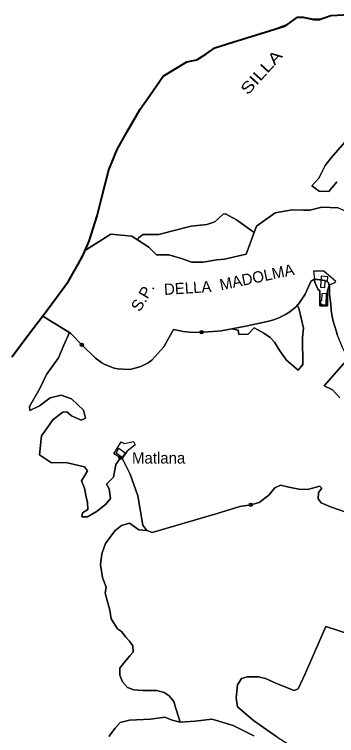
# Model space of a CAD drawing. Extents: x 645880 to 658994, y 884400 to 894744.
# Drawn here: x 652464 to 652953, y 891691 to 892784 of the extents above; entities that cross this region are included whole.
import ezdxf
from ezdxf.enums import TextEntityAlignment as Align

# ---------------------------------------------------------------- set-up
doc = ezdxf.new("R2010")
doc.units = 0
doc.header["$LTSCALE"] = 10
doc.header["$PDMODE"] = 32
doc.header["$PDSIZE"] = 5
for name, color, linetype, lineweight in [('16', 7, 'Continuous', 25), ('18', 7, 'Continuous', 25), ('2', 7, 'Continuous', 25), ('25', 7, 'Continuous', 25), ('4', 7, 'Continuous', 25), ('55', 7, 'Continuous', 25), ('59', 7, 'Continuous', 40)]:
    doc.layers.add(name, color=color, linetype=linetype, lineweight=lineweight)
doc.layers.add('60', color=7, linetype='Continuous')

msp = doc.modelspace()

# ---------------------------------------------------------------- linework, layer by layer
at = {"layer": '16'}
for points in [[(652969.17, 892594.47), (652944.85, 892566.84), (652935.43, 892555.16), (652925.8, 892535.91), (652915.59, 892524.71), (652926.73, 892516.28), (652941.13, 892515.74), (652953.4, 892530.65)], [(652750.74, 892409.01), (652771.24, 892412.12), (652782.83, 892413.49), (652815.6, 892421.01), (652827.89, 892453.5), (652800.95, 892472.78), (652784.21, 892482.21), (652780.97, 892481.69), (652768.01, 892470.16), (652756.31, 892466.07), (652732.55, 892463.45), (652702.32, 892455.59), (652683.42, 892450.88), (652671, 892450.88), (652659.66, 892450.88), (652652.64, 892445.64), (652650.88, 892442.57), (652668.08, 892431.67)], [(652668.08, 892431.67), (652679.88, 892419.86), (652698.44, 892419.86), (652719.29, 892413.78), (652732.69, 892408.98), (652737.13, 892408.54), (652750.74, 892409.01)], [(652919.48, 892383.05), (652919.15, 892383.09), (652913.98, 892379.4), (652905.49, 892360.28), (652895.16, 892345.23), (652893.31, 892343.38), (652895.79, 892338.95), (652902.81, 892308.83), (652901.46, 892294.42), (652901.46, 892281.59), (652901.65, 892266.07), (652901.85, 892253.79), (652894.68, 892245.24), (652877.12, 892260.38), (652866.6, 892274.2), (652858.72, 892287.36), (652852.3, 892294.45), (652842.52, 892300.97), (652833.28, 892306.14), (652828.12, 892309.4), (652818.61, 892299.61), (652804.76, 892299.07), (652803.67, 892305.86), (652794.17, 892307.91), (652778.1, 892304.95), (652772.69, 892304.26), (652750.8, 892302.66), (652748.19, 892302.54)], [(652942.4, 892359.82), (652942.03, 892371.83), (652941.77, 892373.29), (652938.9, 892365.52), (652938.9, 892342.44), (652927.35, 892342.44), (652927.76, 892365.54), (652924.61, 892367.82), (652919.99, 892378.44), (652919.48, 892383.05)], [(652971.11, 892263.17), (652966.35, 892270.46), (652961.76, 892279.31), (652953.78, 892299.39), (652952.06, 892304.52), (652947.95, 892319.35), (652946.9, 892324), (652944.85, 892335.63), (652944.09, 892344.89), (652942.4, 892359.82)], [(652748.19, 892302.54), (652737.02, 892302.31), (652730.35, 892302.62), (652720.31, 892303.76), (652715.77, 892304.49), (652705.76, 892306.58), (652690.7, 892280.56), (652672.85, 892260.04), (652666.93, 892256.17), (652658.96, 892251.93), (652654.63, 892250.1), (652641.43, 892246.57), (652637.78, 892246.11), (652620.94, 892246.87), (652615.7, 892248.01), (652601.27, 892253.6), (652596.93, 892256.11), (652587.26, 892263.41), (652567.66, 892282.34), (652566.32, 892283.69)], [(652566.32, 892283.69), (652549.9, 892300.79), (652547.6, 892302.22), (652539.33, 892283.02), (652531.18, 892263.72), (652512.75, 892238.57), (652502.89, 892217.52), (652487.12, 892189.88), (652487.77, 892183.96), (652502.23, 892191.2), (652518.66, 892203.04), (652535.09, 892206.99), (652550.86, 892201.72), (652569.27, 892184.62), (652571.89, 892172.11), (652565.32, 892169.48), (652550.86, 892176.06), (652543.64, 892181.98), (652537.72, 892181.33), (652523.26, 892170.14), (652505.52, 892145.79), (652502.23, 892116.91), (652520.64, 892104.41), (652542.32, 892105.07), (652570.58, 892098.49), (652575.18, 892092.69), (652569.92, 892084.14), (652565.98, 892077.56), (652570.58, 892066.37), (652573.21, 892053.21), (652575.18, 892044.66), (652575.84, 892034.13), (652567.3, 892028.87), (652566.64, 892022.94), (652575.18, 892022.94), (652589.64, 892031.5), (652602.78, 892042.03), (652610.01, 892050.58), (652608.04, 892065.06), (652604.1, 892072.29)], [(652958.06, 892203.09), (652946.66, 892215.13), (652934.31, 892221.51), (652971.11, 892263.17)], [(652625.24, 892112.31), (652615.12, 892118.01), (652626.14, 892136.38), (652631.44, 892133.84), (652644.81, 892137.07), (652647.35, 892131.76), (652635.13, 892122.07), (652627.9, 892111.75), (652639.65, 892087.23), (652651.55, 892054.71), (652659.11, 892010.14), (652665.06, 892002.27), (652673.17, 891999.12), (652771.82, 892028.04), (652806.42, 892038.53), (652822.64, 892041.15)], [(652604.1, 892072.29), (652614.61, 892082.82), (652617.9, 892101.9), (652625.24, 892112.31)], [(652822.64, 892041.15), (652835.61, 892044.29), (652850.21, 892055.83), (652859.4, 892066.84), (652868.05, 892070.52), (652880.48, 892067.89), (652898.32, 892064.22), (652910.76, 892064.75), (652927.52, 892069.47), (652930.76, 892066.32), (652925.35, 892059.5), (652924.81, 892050.06), (652929.68, 892043.77), (652943.74, 892038), (652966.98, 892029.61)], [(653002.43, 891823.29), (652995.41, 891834.83), (652978.65, 891842.69), (652936.47, 891856.33), (652905.12, 891785), (652894.84, 891761.93), (652888.36, 891759.3), (652861.87, 891770.32), (652845.11, 891777.66), (652834.29, 891780.28), (652817.53, 891780.28), (652808.88, 891777.66), (652802.39, 891768.22), (652800.77, 891748.29), (652802.39, 891734.65), (652826.72, 891714.2), (652862.41, 891689.55), (652906.74, 891661.23), (652920.26, 891643.4), (652922.96, 891629.76), (652917.26, 891606.21), (652913.63, 891621.31)]]:
    msp.add_lwpolyline(points, dxfattribs=at)
for p in [(652748.19, 892302.54), (652566.32, 892283.69), (652625.24, 892112.31), (652822.64, 892041.15)]:
    msp.add_point(p, dxfattribs=at)
at = {"layer": '18'}
for points in [[(652972.42, 892784.3), (652944.32, 892782.64), (652927.28, 892776.86), (652917.92, 892776.86), (652902.05, 892780.15), (652893.54, 892780.15), (652888.01, 892776.02), (652879.06, 892769.41), (652859.47, 892761.98), (652827.53, 892752.07), (652795.6, 892742.15), (652768.35, 892733.89), (652754.73, 892723.98), (652741.1, 892715.71), (652725.77, 892712.41), (652707.89, 892701.67), (652690, 892690.93), (652669.57, 892661.19), (652655.09, 892640.54), (652634.65, 892605.84), (652627.41, 892592.62), (652620.17, 892579.4), (652613.79, 892564.12), (652607.4, 892548.84), (652597.18, 892509.18), (652589.73, 892479.28), (652583.77, 892459.87), (652577.81, 892440.45), (652571.96, 892427.2)], [(652953.4, 892530.65), (652941.13, 892515.74), (652926.73, 892516.28), (652915.59, 892524.71), (652925.8, 892535.91), (652935.43, 892555.16), (652944.85, 892566.84), (652969.17, 892594.47)], [(652827.89, 892453.5), (652831.54, 892463.14), (652859.71, 892483.55), (652885.54, 892487.96), (652902.63, 892487.4), (652912.11, 892487.8), (652930.58, 892492.23), (652955.56, 892490.98), (652976.8, 892482.12), (652990.2, 892490.51), (652996.11, 892501.04)], [(652571.96, 892427.2), (652610.45, 892451.39), (652642.41, 892447.94), (652650.88, 892442.57), (652652.64, 892445.64), (652659.66, 892450.88), (652671, 892450.88), (652683.42, 892450.88), (652702.32, 892455.59), (652732.55, 892463.45), (652756.31, 892466.07), (652768.01, 892470.16), (652780.97, 892481.69), (652784.21, 892482.21), (652800.95, 892472.78), (652827.89, 892453.5)], [(652547.6, 892302.22), (652507.27, 892327.18), (652492.65, 892308.27), (652460.28, 892265.31)], [(652550.86, 892201.72), (652535.09, 892206.99), (652518.66, 892203.04), (652502.23, 892191.2), (652487.77, 892183.96), (652487.12, 892189.88), (652502.89, 892217.52), (652512.75, 892238.57), (652531.18, 892263.72), (652539.33, 892283.02), (652547.6, 892302.22)], [(652971.11, 892263.17), (652934.31, 892221.51), (652946.66, 892215.13), (652958.06, 892203.09)], [(652616.46, 892001.36), (652626.91, 892009.41), (652638.78, 892013.29), (652653.01, 892003.15), (652665.06, 892002.27), (652659.11, 892010.14), (652651.55, 892054.71), (652639.65, 892087.23), (652627.67, 892112.22), (652625.79, 892113.09), (652617.9, 892101.9), (652614.61, 892082.82), (652604.1, 892072.29), (652608.04, 892065.06), (652610.01, 892050.58), (652602.78, 892042.03), (652589.64, 892031.5), (652575.18, 892022.94), (652566.64, 892022.94), (652567.3, 892028.87), (652575.84, 892034.13), (652575.18, 892044.66), (652573.21, 892053.21), (652570.58, 892066.37), (652565.98, 892077.56), (652569.92, 892084.14), (652575.18, 892092.69), (652570.58, 892098.49), (652542.32, 892105.07), (652520.64, 892104.41), (652502.23, 892116.91), (652505.52, 892145.79), (652523.26, 892170.14), (652537.72, 892181.33), (652543.64, 892181.98), (652550.86, 892176.06), (652565.32, 892169.48), (652571.89, 892172.11), (652569.27, 892184.62), (652550.86, 892201.72)], [(652966.98, 892029.61), (652943.74, 892038), (652929.68, 892043.77), (652924.81, 892050.06), (652925.35, 892059.5), (652930.76, 892066.32), (652927.52, 892069.47), (652910.76, 892064.75), (652898.32, 892064.22), (652880.48, 892067.89), (652868.05, 892070.52), (652859.4, 892066.84), (652850.21, 892055.83), (652835.61, 892044.29), (652822.64, 892041.15), (652806.42, 892038.53), (652771.82, 892028.04), (652673.17, 891999.12)], [(652638.78, 892013.29), (652626.91, 892009.41), (652616.46, 892001.36), (652602.54, 891982.43), (652596.98, 891966.61), (652594.99, 891949.84), (652597.82, 891931.01), (652603.4, 891915.96), (652601.68, 891906.89), (652609.01, 891881.43), (652610.95, 891868.05), (652620.69, 891853.04), (652626.62, 891848.8), (652633.39, 891840.32), (652639, 891834.38), (652643.74, 891827.26), (652644.17, 891817.55), (652639.43, 891811.94), (652631.02, 891802.66), (652624.12, 891793.16), (652624.12, 891782.59), (652628, 891772.44), (652635.98, 891764.24), (652645.25, 891760.36), (652659.7, 891759.28), (652670.05, 891759.49), (652680.19, 891759.28), (652691.62, 891756.26), (652699.17, 891751.51), (652706.07, 891743.09), (652708.87, 891732.09), (652712.97, 891719.78), (652715.89, 891711.58), (652738.6, 891713.15), (652763.48, 891716.1), (652769.43, 891714.59), (652796.14, 891706.43), (652827.3, 891690.83)], [(652673.17, 891999.12), (652665.06, 892002.27), (652653.01, 892003.15), (652638.78, 892013.29)], [(652610.95, 891868.05), (652609.01, 891881.43), (652601.68, 891906.89), (652603.4, 891915.96), (652597.82, 891931.01), (652594.99, 891949.84), (652596.98, 891966.61), (652602.54, 891982.43), (652616.46, 892001.36)], [(652607.22, 891689.81), (652616.95, 891702.4), (652624.52, 891710.79), (652638.58, 891714.46), (652670.47, 891716.03), (652692.64, 891719.18), (652703.45, 891714.46), (652715.89, 891711.58), (652712.97, 891719.78), (652708.87, 891732.09), (652706.07, 891743.09), (652699.17, 891751.51), (652691.62, 891756.26), (652680.19, 891759.28), (652670.05, 891759.49), (652659.7, 891759.28), (652645.25, 891760.36), (652635.98, 891764.24), (652628, 891772.44), (652624.12, 891782.59), (652624.12, 891793.16), (652631.02, 891802.66), (652639.43, 891811.94), (652644.17, 891817.55), (652643.74, 891827.26), (652639, 891834.38), (652633.39, 891840.32), (652626.62, 891848.8), (652620.69, 891853.04), (652610.95, 891868.05)], [(652862.41, 891689.55), (652826.72, 891714.2), (652802.39, 891734.65), (652800.77, 891748.29), (652802.39, 891768.22), (652808.88, 891777.66), (652817.53, 891780.28), (652834.29, 891780.28), (652845.11, 891777.66), (652861.87, 891770.32), (652888.36, 891759.3), (652894.84, 891761.93), (652905.12, 891785), (652936.47, 891856.33), (652978.65, 891842.69)]]:
    msp.add_lwpolyline(points, dxfattribs=at)
msp.add_lwpolyline([(652893.31, 892343.38), (652890.14, 892340.22), (652882.19, 892333.75), (652875.58, 892329.41), (652864.31, 892323.91), (652855.65, 892320.95), (652850.35, 892319.46), (652819.58, 892312.62), (652817.77, 892312.25), (652794.17, 892307.91), (652803.67, 892305.86), (652804.76, 892299.07), (652818.61, 892299.61), (652828.12, 892309.4), (652833.28, 892306.14), (652842.52, 892300.97), (652852.3, 892294.45), (652858.72, 892287.36), (652866.6, 892274.2), (652877.12, 892260.38), (652894.68, 892245.24), (652901.85, 892253.79), (652901.65, 892266.07), (652901.46, 892281.59), (652901.46, 892294.42), (652902.81, 892308.83), (652895.79, 892338.95)], close=True, dxfattribs=at)
at = {"layer": '2'}
msp.add_line((652919.48, 892383.05), (652929.12, 892381.9), dxfattribs=at)
for points in [[(652936.23, 892380.55), (652940.9, 892378.21), (652941.77, 892373.29), (652942.13, 892374.28), (652949.05, 892377.51), (652951.81, 892379.36), (652933.37, 892395.05), (652918.15, 892395.05), (652919.48, 892383.05)], [(652936.23, 892380.55), (652934.9, 892381.21), (652929.12, 892381.9), (652919.48, 892383.05), (652919.99, 892378.44), (652924.61, 892367.82), (652927.76, 892365.54), (652927.35, 892342.44), (652938.9, 892342.44), (652938.9, 892365.52), (652941.77, 892373.29)], [(652929.12, 892381.9), (652934.9, 892381.21), (652936.23, 892380.55)], [(652941.77, 892373.29), (652940.9, 892378.21), (652936.23, 892380.55)]]:
    msp.add_lwpolyline(points, dxfattribs=at)
for points in [[(652929.5, 892387.36), (652928.37, 892370.8), (652935.07, 892370.35), (652935.76, 892380.58), (652939.3, 892380.34), (652939.73, 892386.65)], [(652930.62, 892360.89), (652930.01, 892350.47), (652928.47, 892350.16), (652928.47, 892344.95), (652930.31, 892344.95), (652930.21, 892344.03), (652937.26, 892344.23), (652937.67, 892361.09)]]:
    msp.add_lwpolyline(points, close=True, dxfattribs=at)
at = {"layer": '25'}
msp.add_lwpolyline([(652827.3, 891690.83), (652796.14, 891706.43), (652769.43, 891714.59), (652763.48, 891716.1), (652738.6, 891713.15), (652715.89, 891711.58), (652703.45, 891714.46), (652692.64, 891719.18), (652670.47, 891716.03), (652638.58, 891714.46), (652624.52, 891710.79), (652616.95, 891702.4), (652607.22, 891689.81)], dxfattribs=at)
at = {"layer": '4'}
for points in [[(652615.12, 892118.01), (652626.14, 892136.38), (652631.44, 892133.84), (652644.81, 892137.07), (652647.35, 892131.76), (652635.13, 892122.07), (652627.52, 892111.22), (652625.64, 892112.09)], [(652618.57, 892119.1), (652622.65, 892126.77), (652632.39, 892119.86), (652627.83, 892112.88)]]:
    msp.add_lwpolyline(points, close=True, dxfattribs=at)
at = {"layer": '55'}
for points in [[(652955.56, 892490.98), (652930.58, 892492.23), (652912.11, 892487.8), (652902.63, 892487.4), (652885.54, 892487.96), (652859.71, 892483.55), (652831.54, 892463.14), (652815.6, 892421.01), (652782.83, 892413.49), (652771.24, 892412.12), (652750.74, 892409.01), (652737.13, 892408.54), (652732.69, 892408.98), (652719.29, 892413.78), (652698.44, 892419.86), (652679.88, 892419.86), (652668.08, 892431.67)], [(652668.08, 892431.67), (652642.41, 892447.94), (652610.45, 892451.39), (652570.99, 892426.59)], [(652570.99, 892426.59), (652546.27, 892380.12), (652507.27, 892327.18), (652549.9, 892300.79), (652566.32, 892283.69)], [(652913.98, 892379.4), (652919.15, 892383.09), (652934.9, 892381.21), (652940.9, 892378.21), (652942.03, 892371.83), (652942.4, 892359.82), (652944.09, 892344.89), (652944.85, 892335.63), (652946.9, 892324), (652947.95, 892319.35), (652952.06, 892304.52), (652953.78, 892299.39)], [(652748.19, 892302.54), (652750.8, 892302.66), (652772.69, 892304.26), (652778.1, 892304.95), (652817.77, 892312.25), (652819.58, 892312.62), (652850.35, 892319.46), (652855.65, 892320.95), (652864.31, 892323.91), (652875.58, 892329.41), (652882.19, 892333.75), (652890.14, 892340.22), (652895.16, 892345.23), (652905.49, 892360.28), (652913.98, 892379.4)], [(652566.32, 892283.69), (652567.66, 892282.34), (652587.26, 892263.41), (652596.93, 892256.11), (652601.27, 892253.6), (652615.7, 892248.01), (652620.94, 892246.87), (652637.78, 892246.11), (652641.43, 892246.57), (652654.63, 892250.1), (652658.96, 892251.93), (652666.93, 892256.17), (652672.85, 892260.04), (652690.7, 892280.56), (652705.76, 892306.58), (652715.77, 892304.49), (652720.31, 892303.76), (652730.35, 892302.62), (652737.02, 892302.31), (652748.19, 892302.54)]]:
    msp.add_lwpolyline(points, dxfattribs=at)
for p in [(652748.19, 892302.54), (652566.32, 892283.69)]:
    msp.add_point(p, dxfattribs=at)
at = {"layer": '59'}
for points in [[(652460.25, 892265.28), (652492.62, 892308.24), (652515.61, 892337.98), (652546.27, 892380.12), (652567.56, 892417.29), (652577.78, 892440.42), (652589.7, 892479.25), (652597.15, 892509.15), (652607.37, 892548.81), (652620.14, 892579.37), (652634.62, 892605.81), (652655.06, 892640.51), (652669.54, 892661.16), (652689.97, 892690.9), (652725.74, 892712.38), (652741.07, 892715.68), (652754.7, 892723.95), (652768.32, 892733.86), (652795.57, 892742.12), (652859.44, 892761.95), (652875.62, 892766.9), (652882.44, 892771.86), (652893.51, 892780.12), (652902.02, 892780.12), (652917.89, 892776.83), (652927.25, 892776.83), (652944.29, 892782.61)], [(652944.29, 892782.61), (652972.39, 892784.27), (652985.16, 892780.14), (653000.49, 892773.53), (653021.78, 892766.92), (653037.96, 892763.61), (653052.44, 892763.61), (653074.58, 892768.57), (653093.32, 892773.53), (653113.76, 892778.48), (653129.94, 892779.31), (653140.16, 892779.31), (653161.45, 892776.83), (653181.03, 892775.18), (653196.36, 892769.4)]]:
    msp.add_lwpolyline(points, dxfattribs=at)

# ---------------------------------------------------------------- texts
at = {"layer": '60'}
for s, rotation, width, p in [('SILLA', 47.859, 1.3, (652845.13, 892690.97)), ('S.P.', 59.179, 1.05, (652666.03, 892351.87))]:
    msp.add_text(s, height=17, rotation=rotation, dxfattribs=dict(at, width=width)).set_placement(p, align=Align.CENTER)
for s, rotation, p in [('MADOLMA', 12.041, (652833.79, 892377.8)), ('DELLA', 3.598, (652727.61, 892361.27))]:
    msp.add_text(s, height=17, rotation=rotation, dxfattribs=at).set_placement(p, align=Align.CENTER)
msp.add_text('Matlana', height=17, dxfattribs=at).set_placement((652682.95, 892103.52), align=Align.CENTER)

doc.saveas('drawing.dxf')
